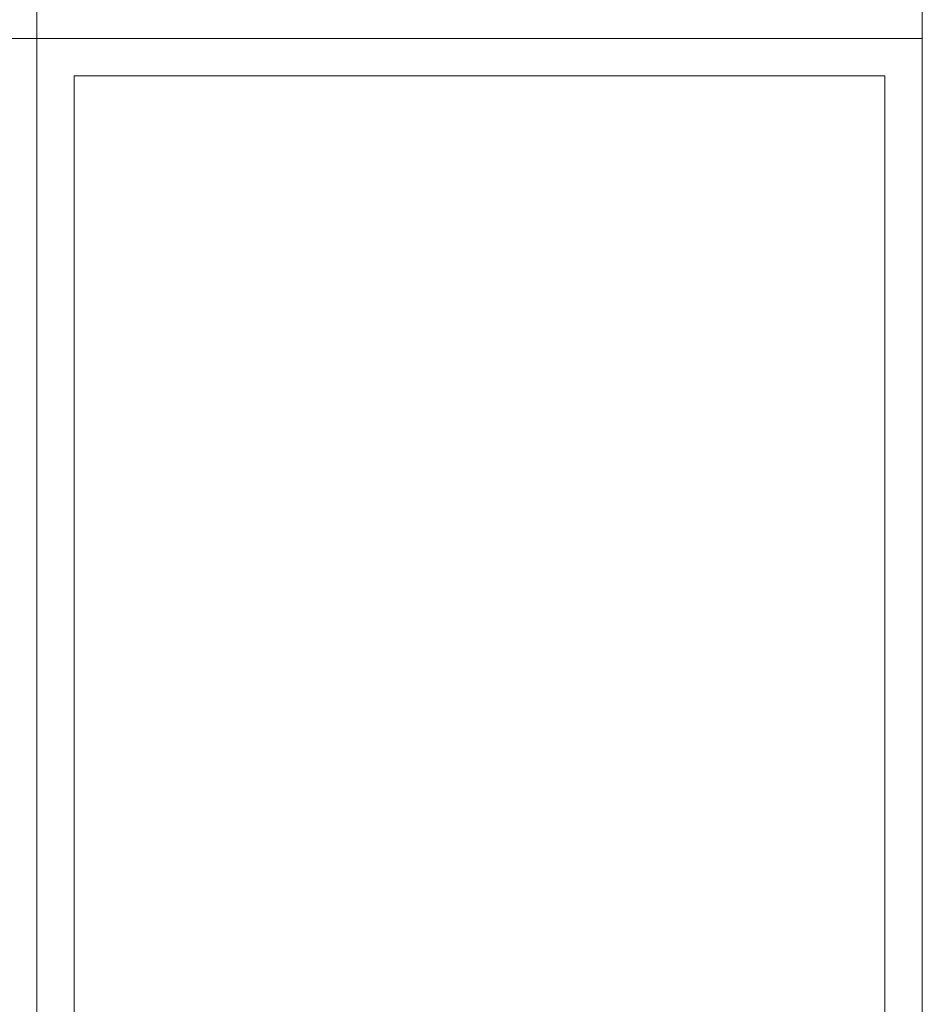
# Model space of a CAD drawing. Header units: millimetres. Extents: x -14047 to 49934, y -21523 to 14989.
# Tile 407 of 580: x 20982 to 21104, y 12644 to 12777. Entities that reach past the tile are written whole.
import ezdxf

# ---------------------------------------------------------------- set-up
doc = ezdxf.new("R2010")
doc.units = ezdxf.units.MM
doc.layers.add('C00-00-00', color=7, linetype='Continuous')

msp = doc.modelspace()

# ---------------------------------------------------------------- linework, layer by layer
at = {"layer": 'C00-00-00', "lineweight": 0}
for points in [[(21104.338, 12830.834), (21104.338, 12774.954), (20704.288, 12774.954), (20704.288, 12860.891), (21104.338, 12860.891)], [(20864.308, 12774.954), (20864.308, 12514.604), (20984.111, 12514.604), (20984.111, 12774.954)], [(20984.111, 12774.954), (20984.111, 12514.604), (21104.338, 12514.604), (21104.338, 12774.954)], [(20989.191, 12769.874), (20989.191, 12519.684), (21099.258, 12519.684), (21099.258, 12769.874)]]:
    msp.add_lwpolyline(points, close=True, dxfattribs=at)
msp.add_lwpolyline([(20984.111, 12774.954), (20984.111, 12860.891)], dxfattribs=at)

doc.saveas('drawing.dxf')
